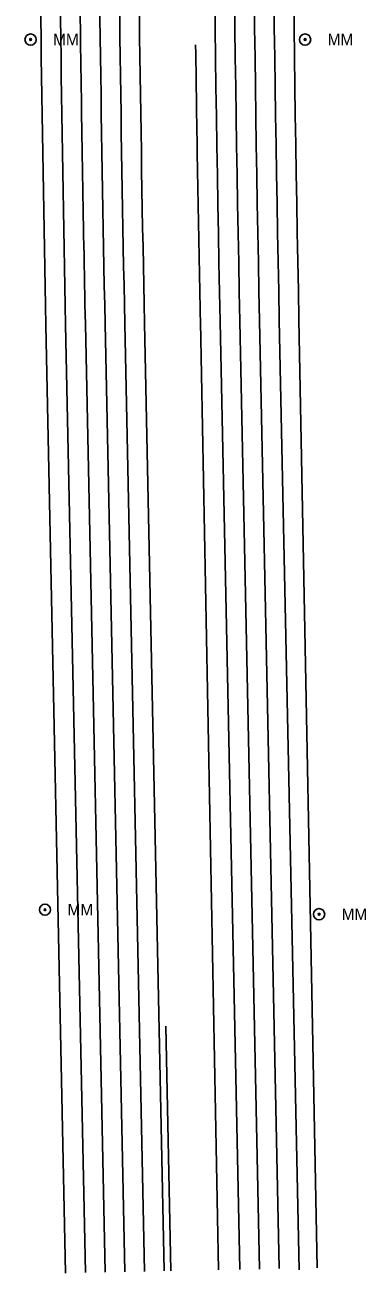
# Model space of a CAD drawing. Extents: x 20503438 to 20508873, y 7964251 to 7984667.
# Drawn here: x 20506525 to 20506732, y 7964251 to 7965012 of the extents above; entities that cross this region are included whole.
import ezdxf

# ---------------------------------------------------------------- set-up
doc = ezdxf.new("R2010")
doc.units = 0
for name, color, linetype in [('SurBreakLine', 7, 'Continuous'), ('SurEdgeRoadPaved', 7, 'Continuous'), ('SurEdgeShoulderPaved', 7, 'Continuous'), ('SurGuardRailCable', 7, 'Continuous'), ('SurRoadPoints', 7, 'Continuous')]:
    doc.layers.add(name, color=color, linetype=linetype)

msp = doc.modelspace()

# ---------------------------------------------------------------- linework, layer by layer
at = {"layer": 'SurBreakLine'}
for p, q in [((20506573.36, 7964251.96), (20506561.34, 7964829.28)), ((20506585.35, 7964252.21), (20506573.34, 7964829.53)), ((20506667.34, 7964253.91), (20506655.32, 7964831.24)), ((20506679.33, 7964254.16), (20506667.32, 7964831.49))]:
    msp.add_line(p, q, dxfattribs=at)
for radius, start in [(22877.31, 179.763399), (22865.31, 179.763399), (22959.31, 180.263424), (22971.31, 180.713399)]:
    msp.add_arc((20529527.68, 7965307.24), radius, start, 181.192225, dxfattribs=at)
at = {"layer": 'SurEdgeRoadPaved'}
for p, q in [((20506561.35, 7964251.71), (20506549.34, 7964829.01)), ((20506597.34, 7964252.46), (20506585.33, 7964829.76)), ((20506655.33, 7964253.66), (20506643.32, 7964830.97)), ((20506691.34, 7964253.36), (20506679.31, 7964831.72))]:
    msp.add_line(p, q, dxfattribs=at)
for centre, major_axis, start_param, end_param in [((20529528.35, 7965306.75), (16385.16, -15983.87), 3.910449, 3.935387), ((20529528.35, 7965306.75), (16358.96, -15959.17), 3.910476, 3.935414), ((20529528.36, 7965306.74), (16558.35, -15940.23), 3.912555, 3.928766), ((20529528.36, 7965306.74), (16528.72, -15919.1), 3.912787, 3.928998)]:
    msp.add_ellipse(centre, major_axis=major_axis, ratio=0.999988, start_param=start_param, end_param=end_param, dxfattribs=at)
at = {"layer": 'SurEdgeShoulderPaved'}
for p, q in [((20506549.35, 7964251.46), (20506537.34, 7964828.76)), ((20506609.34, 7964252.71), (20506597.33, 7964830.01)), ((20506642.31, 7964253.39), (20506631.32, 7964830.72)), ((20506702.3, 7964254.64), (20506691.31, 7964831.97))]:
    msp.add_line(p, q, dxfattribs=at)
for centre, major_axis, start_param, end_param in [((20529528.35, 7965306.75), (16351.94, -15949.18), 3.910378, 3.935316), ((20529528.36, 7965306.74), (16567.63, -15947.9), 3.912515, 3.928726), ((20529528.36, 7965306.74), (16522.29, -15908.48), 3.912648, 3.928859), ((20529528.35, 7965306.75), (16392.94, -15993.08), 3.92807, 3.935437)]:
    msp.add_ellipse(centre, major_axis=major_axis, ratio=0.999988, start_param=start_param, end_param=end_param, dxfattribs=at)
at = {"layer": 'SurGuardRailCable'}
msp.add_line((20506613.34, 7964252.79), (20506610.24, 7964401.74), dxfattribs=at)
at = {"layer": 'SurRoadPoints'}
for centre, radius in [((20506528.03, 7965002.68), 3.43), ((20506528.03, 7965002.68), 0.571), ((20506695.02, 7965002.68), 3.43), ((20506695.02, 7965002.68), 0.571), ((20506536.78, 7964472.75), 3.43), ((20506536.78, 7964472.75), 0.571), ((20506703.55, 7964469.95), 3.43), ((20506703.55, 7964469.95), 0.571)]:
    msp.add_circle(centre, radius, dxfattribs=at)

# ---------------------------------------------------------------- texts
for p in [(20506541.74, 7964999.18), (20506708.73, 7964999.18), (20506550.49, 7964469.25), (20506717.26, 7964466.45)]:
    msp.add_text('MM', height=6.995, rotation=360, dxfattribs=at).set_placement(p)

doc.saveas('drawing.dxf')
